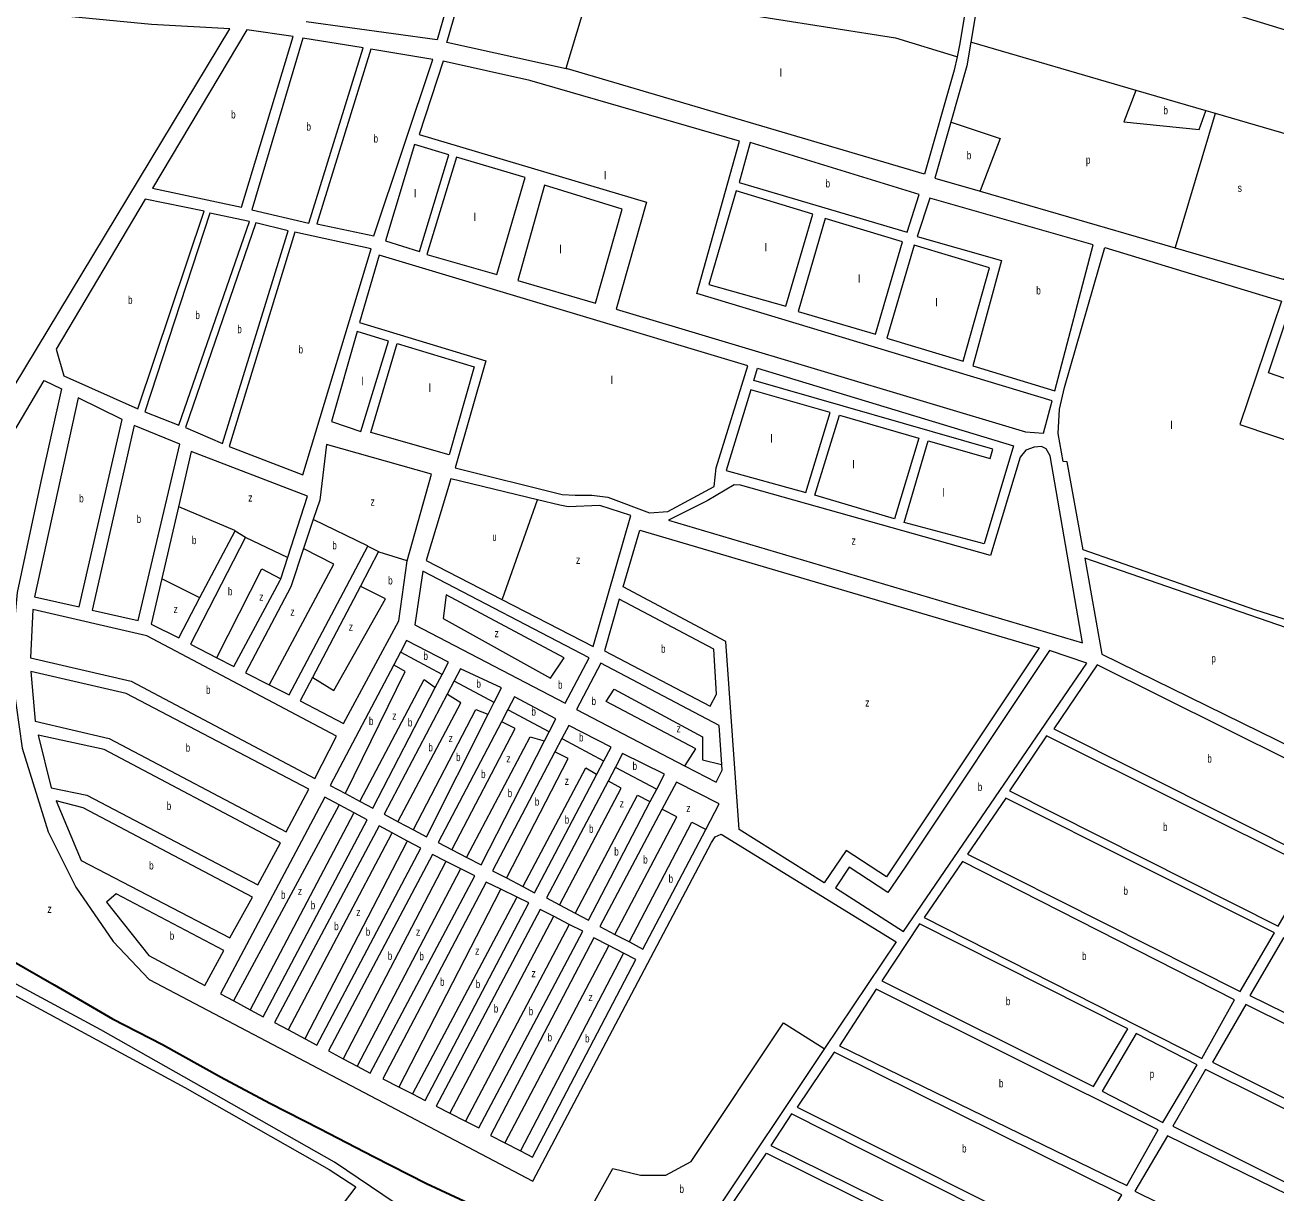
# Model space of a CAD drawing. Extents: x 639657 to 671642, y 222838 to 252123.
# Drawn here: x 663571 to 665133, y 236378 to 237837 of the extents above; entities that cross this region are included whole.
import ezdxf

# ---------------------------------------------------------------- set-up
doc = ezdxf.new("R2010")
doc.units = 0
doc.header["$LTSCALE"] = 4
for name, color, linetype, lineweight in [('1', 7, 'Continuous', 13), ('15', 7, 'Continuous', 13), ('21', 7, 'Continuous', 13), ('57', 7, 'Continuous', 35)]:
    doc.layers.add(name, color=color, linetype=linetype, lineweight=lineweight)
doc.layers.add('7', color=7, linetype='Continuous')

msp = doc.modelspace()

# ---------------------------------------------------------------- linework, layer by layer
at = {"layer": '1'}
msp.add_line((664239.39, 237236.81), (664211.543, 237243.576), dxfattribs=at)
for points in [[(664118.172, 237930.181), (664086.06, 237818.02), (663922.514, 237840.903)], [(664247.39, 237782.165), (664098.52, 237814.84), (664131.447, 237930.069)], [(664759.192, 237937.702), (664758.08, 237929.39), (664739.14, 237813.78), (664735.595, 237797.055)], [(664772.719, 237934.34), (664770.04, 237916.78), (664753.055, 237815.42)], [(664753.055, 237815.42), (664748.06, 237785.61), (664727.907, 237715.352)], [(664410.538, 237501.555), (664463.98, 237691.51), (664201.86, 237767.41), (664093.7, 237791.74), (664063.75, 237699.81), (664347.922, 237615.357)], [(664735.595, 237797.055), (664732.05, 237780.33), (664695.06, 237650.3), (664248.87, 237781.84), (664247.39, 237782.165)], [(664727.907, 237715.352), (664707.9, 237645.6), (664764.44, 237629.181), (665008.099, 237558.422)], [(665008.099, 237558.422), (665144.4, 237518.84), (665201.3, 237685.01)], [(664347.922, 237615.357), (664310.05, 237481.61), (664821.18, 237328.75), (664843.43, 237327.01), (664854.32, 237367.5), (664410.538, 237501.555)], [(665205.732, 237074.96), (665107.79, 237106.14), (664893.37, 237181.1), (664873.2, 237291.03), (664868.25, 237291.4), (664861.76, 237326.39), (664863.51, 237356.98), (664869.722, 237383.923), (664920.05, 237558.95), (665141.01, 237491.84), (665088.89, 237337.73), (665213.62, 237295.59), (665223.34, 237327.22), (665283.486, 237306.912)], [(664025.44, 237442.02), (663986.34, 237453.77), (663954.451, 237341.474)], [(663954.451, 237341.474), (663990.713, 237328.913), (664025.44, 237442.02)], [(663289.81, 236876.26), (663595.41, 237392.76), (663617.07, 237382.49), (663591.24, 237266.34), (663561.64, 237127.98), (663556.58, 237074.23), (663556.64, 237013.39), (663568.01, 236933.46), (663600.15, 236828.82), (663634.85, 236759.96), (663681.37, 236692.1), (663726.65, 236644.38), (664205.67, 236392.64), (664428.92, 236815.6), (664433.56, 236822.77), (664440.84, 236826.09), (664659.43, 236691.7), (664570.19, 236558.206)], [(663778.85, 237303.83), (663763.005, 237235.031), (663742.336, 237145.284)], [(663899.544, 237171.959), (663924.29, 237248.25), (663778.85, 237303.83)], [(663948.176, 237312.583), (663939.59, 237243.05), (663931.554, 237219.07), (663919.385, 237182.752)], [(664048.69, 237167.62), (664079.36, 237275.86), (663948.176, 237312.583)], [(664211.543, 237243.576), (664103.12, 237269.92), (664072.37, 237167.71), (664167.1, 237119.053)], [(664167.1, 237119.053), (664281.29, 237060.4), (664328.3, 237223.93), (664289.31, 237236.68), (664249.96, 237234.79), (664239.39, 237236.81)], [(663742.336, 237145.284), (663729.18, 237088.16), (663763.41, 237071.38), (663789.854, 237121.51), (663833.87, 237204.95), (663846.7, 237197.02)], [(663846.7, 237197.02), (663777.94, 237063.17), (663810.901, 237046.306)], [(663919.385, 237182.752), (663903.37, 237134.96), (663846.64, 237027.68), (663876.569, 237012.554)], [(663876.569, 237012.554), (663901.47, 236999.97), (663999.81, 237185.89), (664012.92, 237178.9), (663990.317, 237135.79), (663930.579, 237021.856)], [(663810.901, 237046.306), (663832.12, 237035.45), (663889.93, 237142.32), (663890.849, 237145.155), (663899.544, 237171.959)], [(663930.579, 237021.856), (663915.13, 236992.39), (663969.31, 236964.25), (664038.47, 237092.57), (664048.69, 237167.62)], [(664895.31, 237170.64), (664916.57, 237050.98), (665200.916, 236911.443)], [(665266.507, 237042.713), (665261.65, 237044.18), (664895.31, 237170.64)], [(664100.27, 237040.86), (664048.05, 237067.94), (664040.425, 237053.455), (664031.997, 237037.446)], [(664031.997, 237037.446), (663952.67, 236886.75), (663971.715, 236876.652), (663989.901, 236867.009)], [(663989.901, 236867.009), (664005.78, 236858.59), (664083.859, 237009.204), (664092.385, 237025.65), (664100.27, 237040.86)], [(664438.64, 236961.9), (664290.82, 237039.42), (664260.35, 236981.77), (664395.916, 236911.171)], [(664166.74, 237008.87), (664115.46, 237032.65), (664107.535, 237017.542), (664098.799, 237000.887)], [(664056.552, 236831.459), (664072.76, 236822.86), (664150.084, 236975.903), (664157.589, 236990.757), (664166.74, 237008.87)], [(664098.799, 237000.887), (664020.08, 236850.81), (664037.473, 236841.582), (664056.552, 236831.459)], [(664234.55, 236969.96), (664182.86, 236997.56), (664174.558, 236981.677), (664166.634, 236966.517)], [(664166.634, 236966.517), (664087.71, 236815.52), (664104.874, 236806.594), (664123.24, 236797.042)], [(664123.24, 236797.042), (664141.03, 236787.79), (664220.512, 236942.615), (664226.34, 236953.968), (664234.55, 236969.96)], [(664303.6, 236934.57), (664250.71, 236961.84), (664242.144, 236945.51), (664233.411, 236928.863)], [(664395.916, 236911.171), (664434.61, 236891.02), (664442.17, 236905.97), (664441.728, 236912.96), (664438.64, 236961.9)], [(664233.411, 236928.863), (664155.55, 236780.44), (664173.003, 236771.283), (664193.216, 236760.677)], [(664193.216, 236760.677), (664208, 236752.92), (664285.823, 236900.792), (664294.588, 236917.447), (664303.6, 236934.57)], [(664370.17, 236900.89), (664317.9, 236926.76), (664308.949, 236909.762), (664299.764, 236892.32)], [(664336.828, 236211.792), (664316.75, 236183.29), (664191.96, 236264.27), (664048.05, 236355.41), (663958.18, 236416.23), (663666.32, 236581.66), (663390.936, 236729.978), (663042.698, 236917.534)], [(664258.652, 236727.403), (664275.4, 236718.48), (664352.439, 236866.762), (664360.459, 236882.198), (664370.17, 236900.89)], [(664299.764, 236892.32), (664222.94, 236746.43), (664239.24, 236737.745), (664258.652, 236727.403)], [(664438.63, 236863.73), (664385.1, 236891.03), (664367.017, 236856.923)], [(663963.908, 236862.689), (663945.97, 236872.24), (663815.69, 236626.45), (663832.064, 236617.672), (663852.755, 236606.58)], [(664326.344, 236691.396), (664343.25, 236682.54), (664421.925, 236831.996), (664438.63, 236863.73)], [(663998.86, 236844.08), (663982.432, 236852.827), (663963.908, 236862.689)], [(664367.017, 236856.923), (664289.49, 236710.7), (664308.193, 236700.903), (664326.344, 236691.396)], [(663852.755, 236606.58), (663869.02, 236597.86), (663998.86, 236844.08)], [(664030.086, 236827.56), (664013.82, 236836.3), (663883.1, 236590.94), (663900.477, 236581.548), (663921.21, 236570.343)], [(664065.84, 236808.35), (664049.207, 236817.287), (664030.086, 236827.56)], [(663215.823, 236810.136), (663771.22, 236509.71), (663951.29, 236407.09), (663984.502, 236385.564)], [(663921.21, 236570.343), (663936, 236562.35), (664065.84, 236808.35)], [(664097.327, 236792.09), (664080.37, 236800.57), (663950.51, 236555.21), (663968.958, 236545.374), (663986.383, 236536.084)], [(664133.24, 236774.13), (664115.798, 236782.853), (664097.327, 236792.09)], [(663986.383, 236536.084), (664002.54, 236527.47), (664133.24, 236774.13)], [(664165.737, 236757.151), (664147.34, 236766.13), (664018.35, 236520.35), (664038.687, 236510.057), (664055.589, 236501.502)], [(664200.63, 236740.12), (664186.073, 236747.225), (664165.737, 236757.151)], [(664055.589, 236501.502), (664071.44, 236493.48), (664200.63, 236740.12)], [(664231.696, 236723.432), (664214.73, 236732.12), (664084.88, 236486.12), (664102.025, 236477.411), (664121.685, 236467.424)], [(664268.04, 236704.82), (664251.277, 236713.404), (664231.696, 236723.432)], [(664121.685, 236467.424), (664138.19, 236459.04), (664268.04, 236704.82)], [(664300.842, 236686.95), (664282.14, 236696.61), (664152.74, 236449.75), (664170.926, 236440.357), (664190.402, 236430.298)], [(664334.59, 236669.52), (664319.116, 236677.512), (664300.842, 236686.95)], [(664190.402, 236430.298), (664205.19, 236422.66), (664334.59, 236669.52)], [(664570.19, 236558.206), (664428.98, 236346.97), (664410.71, 236323.19), (664405.98, 236320.91)], [(664411.489, 236300.073), (664497.46, 236427.68), (664865.33, 236245.07), (664850.39, 236204.94), (664834.3, 236184.28), (664810.08, 236159.86), (664805.05, 236149.47), (664796.906, 236127.055)], [(663984.502, 236385.564), (663896.128, 236268.833), (663948.714, 236228.094), (663799.26, 235999.99), (663737.4, 235913.44), (663590.792, 235673.027), (663857.882, 235488.585)]]:
    msp.add_lwpolyline(points, dxfattribs=at)
for points in [[(663629.98, 237847.02), (663524.36, 237867.31), (663447.74, 237702.43), (663339.66, 237516.49), (663558.06, 237385.66), (663827.19, 237831.98), (663729.38, 237837.43)], [(663906.21, 237822.38), (663848.38, 237830.88), (663730.75, 237633.11), (663842.03, 237609.08)], [(663993.82, 237808.42), (663918.57, 237820.39), (663854.89, 237605.88), (663925.9, 237589.31)], [(664080.92, 237793.74), (664003.51, 237806.53), (663936.12, 237588.25), (664007.08, 237573.3)], [(664100.66, 237674.59), (664058.08, 237687.61), (664021.55, 237567.02), (664064.13, 237553.79)], [(664688.26, 237624.84), (664477.24, 237689.86), (664463.39, 237639.85), (664673.37, 237577.82)], [(664196.33, 237646.41), (664110.39, 237671.49), (664073.43, 237550.03), (664160.9, 237525.29)], [(664317.198, 237606.718), (664220.273, 237636.64), (664186.87, 237517.7), (664283.9, 237489.46)], [(664425.586, 237512.704), (664521.639, 237485.602), (664555.64, 237600.37), (664459.68, 237629.49)], [(663610.44, 237431.93), (663619.82, 237398.56), (663712.33, 237357.47), (663795.38, 237604.15), (663721.63, 237619.13)], [(664755.39, 237411.14), (664857.96, 237379.75), (664905.75, 237562.26), (664701.5, 237620.59), (664685.88, 237572.44), (664791.29, 237542.56)], [(663851.97, 237591.18), (663802.49, 237601.77), (663720.95, 237353.64), (663763.43, 237337.04)], [(663900.19, 237579.73), (663859.71, 237589.56), (663772.03, 237333.83), (663818.28, 237314.01)], [(664536.98, 237478.94), (664633.625, 237450.42), (664667.6, 237566.08), (664570.99, 237595.19)], [(664003.88, 237557.17), (663908.56, 237578.11), (663826.32, 237310.46), (663918.31, 237274.91)], [(664647.85, 237445.49), (664743.117, 237416.707), (664776.09, 237533.33), (664682.08, 237561.75)], [(663989.07, 237465.21), (664146.85, 237417.08), (664108.54, 237283.56), (664242.44, 237250.41), (664258.6, 237249.32), (664279.26, 237249.59), (664299.32, 237247.05), (664351.67, 237227.27), (664374.4, 237228.88), (664432.15, 237260.44), (664434.68, 237283.67), (664474.36, 237411.19), (664013.81, 237549.27)], [(665457.8, 237286.69), (665124.73, 237402.08), (665152.41, 237485.92), (665473.49, 237382.44), (665459.78, 237344.55)], [(664036.3, 237438.76), (664132.39, 237409.87), (664101.15, 237299.83), (664003.51, 237327.59)], [(664699.52, 237317.46), (664777.11, 237295.11), (664780.4, 237306.9), (664481.6, 237392.9), (664486.19, 237407.93), (664806.32, 237311.27), (664769.46, 237188.53), (664669.44, 237215.29)], [(664478.04, 237381.24), (664447.16, 237280.08), (664546.86, 237252.68), (664577.36, 237352.64)], [(663692.92, 237343.86), (663637.67, 237370.92), (663583.21, 237122.44), (663639.12, 237110.03)], [(664588.96, 237349.3), (664687.74, 237320.85), (664657.31, 237219.87), (664557.83, 237249.56)], [(663764.99, 237313.08), (663707.8, 237336.67), (663655.11, 237105.72), (663712.97, 237092.9)], [(664423.38, 237242.19), (664375.21, 237218.19), (664892.38, 237065.14), (664851.8, 237298.54), (664847.12, 237307.2), (664841.05, 237310.22), (664832.15, 237309.48), (664821.63, 237305.79), (664814.43, 237297.05), (664777.31, 237174.2), (664465.1, 237262.1), (664457.18, 237262.31)], [(664597.13, 236805.77), (664569.78, 236765.24), (664463.58, 236831.98), (664446.76, 237066.62), (664318.42, 237135.14), (664339.45, 237205.65), (664838.18, 237058.62), (664647.73, 236772.92)], [(664276.31, 237046.34), (664068.23, 237154.74), (664058.56, 237087.67), (664246.26, 236989.55)], [(664431.81, 237057.17), (664313.46, 237119.36), (664295.14, 237054.98), (664427.35, 236985.86), (664435.34, 237000.82)], [(663723.77, 237073.67), (663581.04, 237106.7), (663578.17, 237046.17), (663704.05, 237017.01), (663933.61, 236895.76), (663960.69, 236948.64)], [(664583.62, 236759.08), (664668.77, 236704.49), (664897.68, 237039.49), (664851.21, 237055.6), (664671.03, 236784.86), (664649.19, 236753.09), (664600.96, 236784.64)], [(665233.07, 236877.08), (664910.73, 237037.68), (664856.56, 236957.53), (665184.29, 236793.18)], [(663697.8, 237001.65), (663578.82, 237029.39), (663583.93, 236967.25), (663676.57, 236945.62), (663897.66, 236828.78), (663925.82, 236882.31)], [(663670.28, 236931.98), (663587.82, 236949.86), (663603.96, 236883.77), (663648.64, 236874.87), (663862.35, 236762.89), (663890.52, 236815.34)], [(665178.67, 236783.36), (664847.49, 236948.9), (664801.37, 236880.05), (665136.86, 236711.29)], [(663643.89, 236859.09), (663610.2, 236867.49), (663641.52, 236792.98), (663827.27, 236696.35), (663855.45, 236747.51)], [(665132.29, 236702.82), (664796.55, 236870.9), (664748.82, 236800.97), (665089.4, 236629.68)], [(665082.34, 236618.98), (664742.38, 236791.83), (664694.65, 236721.9), (665041.6, 236545.83)], [(663819.72, 236680.54), (663685.33, 236751.35), (663673.19, 236741.29), (663726.15, 236674.6), (663795.96, 236636.96)], [(664949.07, 236583.06), (664688.75, 236713.83), (664641.56, 236642.83), (664906.18, 236510.98)], [(665484.44, 236526.83), (665143.25, 236696.55), (665101.43, 236624.48), (665448.61, 236454.08)], [(664986.87, 236456.86), (664634.59, 236632.61), (664589.01, 236561.6), (664947.61, 236387.1)], [(665442.65, 236441.32), (665096.41, 236613.29), (665054.59, 236541.22), (665404.07, 236366.92)], [(665035.73, 236537.76), (664959.29, 236577.16), (664916.93, 236505.09), (664992.69, 236465.84)], [(664941.37, 236375.57), (664582.04, 236553.53), (664535.92, 236485.22), (664898.79, 236303.37)], [(665398.78, 236356.76), (665046.16, 236532.26), (665005.12, 236461.15), (665362.8, 236283.21)], [(664893.6, 236292.78), (664528.94, 236476.61), (664503.2, 236437.34), (664870.55, 236255.66)], [(665357.98, 236273.53), (664998.6, 236449.11), (664957.85, 236380.25), (665320.15, 236201.37)]]:
    msp.add_lwpolyline(points, close=True, dxfattribs=at)
at = {"layer": '15'}
msp.add_lwpolyline([(664874.88, 237908.95), (665088.51, 237848.25), (665243.37, 237800.54), (665597.48, 237740.44), (665640.5, 237745.64)], dxfattribs=at)
at = {"layer": '21'}
for points in [[(664247.39, 237782.165), (664247.569, 237782.767), (664279.379, 237889.401)], [(664279.379, 237889.401), (664279.879, 237889.253), (664340.772, 237871.285), (664658.759, 237820.877), (664735.095, 237797.21), (664735.595, 237797.055)], [(664753.055, 237815.42), (664753.555, 237815.275), (664959.059, 237755.487), (665046.456, 237730.06), (665058.233, 237726.633)], [(664959.059, 237755.487), (664958.867, 237754.987), (664943.843, 237715.901), (665037.894, 237706.068), (665046.278, 237729.56), (665046.456, 237730.06)], [(665058.233, 237726.633), (665058.084, 237726.133), (665008.248, 237558.922), (665008.099, 237558.422)], [(665058.233, 237726.633), (665200.8, 237685.155), (665201.3, 237685.01)], [(664727.907, 237715.352), (664728.407, 237715.185), (664789.432, 237694.83), (664764.63, 237629.681), (664764.44, 237629.181)], [(664211.543, 237243.576), (664211.365, 237243.076), (664167.278, 237119.553), (664167.1, 237119.053)], [(663833.87, 237204.95), (663833.37, 237205.162), (663763.505, 237234.819), (663763.005, 237235.031)], [(663999.81, 237185.89), (663999.31, 237186.133), (663932.054, 237218.827), (663931.554, 237219.07)], [(663846.7, 237197.02), (663847.2, 237196.783), (663899.044, 237172.196), (663899.544, 237171.959)], [(663876.569, 237012.554), (663876.836, 237013.054), (663957.196, 237163.394), (663919.885, 237182.496), (663919.385, 237182.752)], [(664012.92, 237178.9), (664013.42, 237178.742), (664048.19, 237167.778), (664048.69, 237167.62)], [(663742.336, 237145.284), (663742.836, 237145.034), (663789.354, 237121.76), (663789.854, 237121.51)], [(663810.901, 237046.306), (663811.155, 237046.806), (663867.291, 237157.453), (663890.349, 237145.416), (663890.849, 237145.155)], [(663930.579, 237021.856), (663931.079, 237021.549), (663957.196, 237005.531), (664021.656, 237120.109), (663990.817, 237135.54), (663990.317, 237135.79)], [(664040.425, 237053.455), (664040.925, 237053.187), (664091.885, 237025.918), (664092.385, 237025.65)], [(663971.715, 236876.652), (663971.959, 236877.152), (664046.252, 237029.295), (664032.497, 237037.16), (664031.997, 237037.446)], [(663989.901, 236867.009), (663990.164, 236867.509), (664070, 237019.111), (664083.359, 237009.561), (664083.859, 237009.204)], [(664107.535, 237017.542), (664108.035, 237017.274), (664157.089, 236991.025), (664157.589, 236990.757)], [(664395.916, 236911.171), (664396.228, 236911.671), (664409.262, 236932.54), (664297.306, 236991.951), (664307.484, 237007.228), (664417.744, 236947.817), (664417.744, 236918.961), (664441.229, 236913.085), (664441.728, 236912.96)], [(664037.473, 236841.582), (664037.736, 236842.082), (664115.8, 236990.254), (664099.299, 237000.574), (664098.799, 237000.887)], [(664056.552, 236831.459), (664056.811, 236831.959), (664134.46, 236981.767), (664149.584, 236976.091), (664150.084, 236975.903)], [(664174.558, 236981.677), (664175.058, 236981.409), (664225.84, 236954.236), (664226.34, 236953.968)], [(664104.874, 236806.594), (664105.134, 236807.094), (664183.653, 236958.002), (664167.134, 236966.267), (664166.634, 236966.517)], [(664123.24, 236797.042), (664123.502, 236797.542), (664202.312, 236947.817), (664220.012, 236942.758), (664220.512, 236942.615)], [(664242.144, 236945.51), (664242.644, 236945.242), (664294.088, 236917.715), (664294.588, 236917.447)], [(664173.003, 236771.283), (664173.26, 236771.783), (664249.809, 236920.658), (664233.911, 236928.613), (664233.411, 236928.863)], [(664193.216, 236760.677), (664193.482, 236761.177), (664271.861, 236908.776), (664285.323, 236901.078), (664285.823, 236900.792)], [(664308.949, 236909.762), (664309.449, 236909.494), (664359.959, 236882.466), (664360.459, 236882.198)], [(664239.24, 236737.745), (664239.504, 236738.245), (664315.965, 236883.314), (664300.264, 236892.042), (664299.764, 236892.32)], [(664258.652, 236727.403), (664258.915, 236727.903), (664336.321, 236874.827), (664351.939, 236867.012), (664352.439, 236866.762)], [(663832.064, 236617.672), (663832.333, 236618.172), (663963.639, 236862.189), (663963.908, 236862.689)], [(663852.755, 236606.58), (663853.018, 236607.08), (663982.169, 236852.327), (663982.432, 236852.827)], [(664308.193, 236700.903), (664308.456, 236701.403), (664385.514, 236847.667), (664367.516, 236856.673), (664367.017, 236856.923)], [(664326.344, 236691.396), (664326.604, 236691.896), (664404.173, 236840.878), (664421.425, 236832.246), (664421.925, 236831.996)], [(663900.477, 236581.548), (663900.74, 236582.048), (664029.823, 236827.06), (664030.086, 236827.56)], [(663921.21, 236570.343), (663921.469, 236570.843), (664048.948, 236816.787), (664049.207, 236817.287)], [(663968.958, 236545.374), (663969.218, 236545.874), (664097.067, 236791.59), (664097.327, 236792.09)], [(663986.383, 236536.084), (663986.645, 236536.584), (664115.536, 236782.353), (664115.798, 236782.853)], [(664038.687, 236510.057), (664038.944, 236510.557), (664165.48, 236756.651), (664165.737, 236757.151)], [(664055.589, 236501.502), (664055.855, 236502.002), (664185.807, 236746.725), (664186.073, 236747.225)], [(664102.025, 236477.411), (664102.289, 236477.911), (664231.432, 236722.932), (664231.696, 236723.432)], [(664121.685, 236467.424), (664121.948, 236467.924), (664251.014, 236712.904), (664251.277, 236713.404)], [(664170.926, 236440.357), (664171.189, 236440.857), (664300.579, 236686.45), (664300.842, 236686.95)], [(664190.402, 236430.298), (664190.662, 236430.798), (664318.856, 236677.012), (664319.116, 236677.512)], [(664276.581, 236356.164), (664276.859, 236356.664), (664305.707, 236408.626), (664340.282, 236399.976), (664371.977, 236399.976), (664403.671, 236417.276), (664518.923, 236590.27), (664569.69, 236558.519), (664570.19, 236558.206)]]:
    msp.add_lwpolyline(points, dxfattribs=at)
msp.add_lwpolyline([(664097.691, 237125.089), (664093.748, 237095.496), (664227.757, 237020.808), (664244.72, 237046.27)], close=True, dxfattribs=at)
at = {"layer": '57'}
msp.add_lwpolyline([(663534.935, 236679.518), (663607.68, 236637.822), (663680.707, 236595.271), (663743.239, 236563.278), (663815.421, 236523.008), (663877.38, 236490.16), (663939.91, 236457.882), (664006.704, 236423.319), (664072.931, 236389.612), (664132.218, 236362.069)], dxfattribs=at)

# ---------------------------------------------------------------- texts
at = {"layer": '7'}
for p in [(664514.054, 237772.037), (664294.483, 237643.926), (664057.252, 237621.451), (664131.65, 237591.952), (664238.673, 237551.704), (664495.217, 237554.025), (664611.727, 237514.694), (664708.585, 237485.195), (663991.276, 237386.866), (664302.906, 237388.27), (664075.5, 237378.438), (665001.966, 237332.083), (664502.236, 237315.226), (664604.709, 237282.918), (664717.008, 237247.801)]:
    msp.add_text('l', height=10, dxfattribs=at).set_placement(p)
for s, width, p in [('b', 0.75, (663828.909, 237719.98)), ('b', 0.75, (664993.485, 237725.19)), ('b', 0.75, (663922.993, 237704.85)), ('b', 0.75, (664006.825, 237689.915)), ('b', 0.75, (664747.83, 237669.002)), ('p', 0.75, (664896.627, 237663.383)), ('b', 0.75, (664571.393, 237633.84)), ('s', 0.8, (665086.131, 237628.266)), ('b', 0.75, (664834.601, 237500.17)), ('b', 0.75, (663700.149, 237488.3)), ('b', 0.75, (663784.269, 237469.405)), ('b', 0.75, (663836.611, 237451.785)), ('b', 0.75, (663913.124, 237426.51)), ('b', 0.75, (663639.107, 237240.475)), ('z', 0.8, (663850.329, 237241.478)), ('z', 0.8, (664002.997, 237236.385)), ('b', 0.75, (663710.88, 237214.785)), ('b', 0.75, (663779.897, 237188.312)), ('b', 0.75, (663955.286, 237181.85)), ('u', 0.7, (664155.354, 237192.32)), ('z', 0.8, (664603.868, 237187.68)), ('z', 0.8, (664259.675, 237163.679)), ('b', 0.75, (664025.049, 237137.932)), ('b', 0.75, (663824.884, 237124.352)), ('z', 0.8, (663863.899, 237117.563)), ('z', 0.8, (663757.031, 237102.285)), ('z', 0.8, (663902.914, 237098.89)), ('z', 0.8, (663975.856, 237080.218)), ('z', 0.8, (664157.897, 237072.015)), ('b', 0.75, (664069.152, 237043.724)), ('b', 0.75, (664365.884, 237052.61)), ('p', 0.75, (665053.351, 237040.635)), ('b', 0.75, (663797.481, 237001.23)), ('b', 0.75, (664135.309, 237008.926)), ('b', 0.75, (664237.244, 237007.642)), ('b', 0.75, (664279.1, 236987.287)), ('z', 0.8, (664620.99, 236985.445)), ('b', 0.75, (664001.051, 236962.416)), ('z', 0.8, (664030.137, 236969.035)), ('b', 0.75, (664204.009, 236974.128)), ('b', 0.75, (664049.645, 236960.548)), ('z', 0.8, (664385.203, 236953.193)), ('z', 0.8, (664100.534, 236941.027)), ('b', 0.75, (664263.38, 236941.876)), ('b', 0.75, (663772.153, 236929.085)), ('b', 0.75, (664075.288, 236929.452)), ('b', 0.75, (664109.864, 236917.263)), ('z', 0.8, (664172.628, 236915.565)), ('b', 0.75, (664330.385, 236906.229)), ('b', 0.75, (665048.305, 236915.43)), ('b', 0.75, (664141.1, 236896.07)), ('z', 0.8, (664245.569, 236887.557)), ('b', 0.75, (664174.324, 236872.28)), ('b', 0.75, (664761.553, 236880.045)), ('b', 0.75, (663748.487, 236856.375)), ('b', 0.75, (664208.24, 236861.623)), ('z', 0.8, (664314.27, 236859.549)), ('b', 0.75, (664245.569, 236839.18)), ('z', 0.8, (664397.389, 236853.608)), ('b', 0.75, (664275.927, 236827.713)), ('b', 0.75, (664992.925, 236830.095)), ('b', 0.75, (664307.485, 236799.29)), ('b', 0.75, (663726.494, 236781.92)), ('b', 0.75, (664343.622, 236789.331)), ('b', 0.75, (664375.337, 236765.34)), ('b', 0.75, (663891.194, 236745.235)), ('z', 0.8, (663912.243, 236750.063)), ('b', 0.75, (664943.528, 236750.29)), ('b', 0.75, (663928.358, 236732.24)), ('z', 0.8, (663599.458, 236727.703)), ('z', 0.8, (663985.185, 236723.753)), ('b', 0.75, (663957.607, 236706.115)), ('b', 0.75, (663997.059, 236699.14)), ('b', 0.75, (663752.251, 236694.155)), ('z', 0.8, (664059.823, 236699.14)), ('b', 0.75, (664024.534, 236669.112)), ('b', 0.75, (664064.063, 236668.585)), ('z', 0.8, (664133.612, 236675.375)), ('b', 0.75, (664891.761, 236668.83)), ('b', 0.75, (664089.813, 236636.595)), ('z', 0.8, (664204.009, 236647.367)), ('b', 0.75, (664134.46, 236633.788)), ('b', 0.75, (664156.984, 236603.219)), ('z', 0.8, (664275.254, 236617.662)), ('b', 0.75, (664796.638, 236612.405)), ('b', 0.75, (664200.617, 236599.838)), ('b', 0.75, (664224.157, 236567.273)), ('b', 0.75, (664271.014, 236565.889)), ('b', 0.75, (664787.996, 236509.855)), ('p', 0.75, (664976.287, 236521.5)), ('b', 0.75, (664741.899, 236428.45)), ('b', 0.75, (664388.94, 236377.994))]:
    msp.add_text(s, height=10, dxfattribs=dict(at, width=width)).set_placement(p)

doc.saveas('drawing.dxf')
